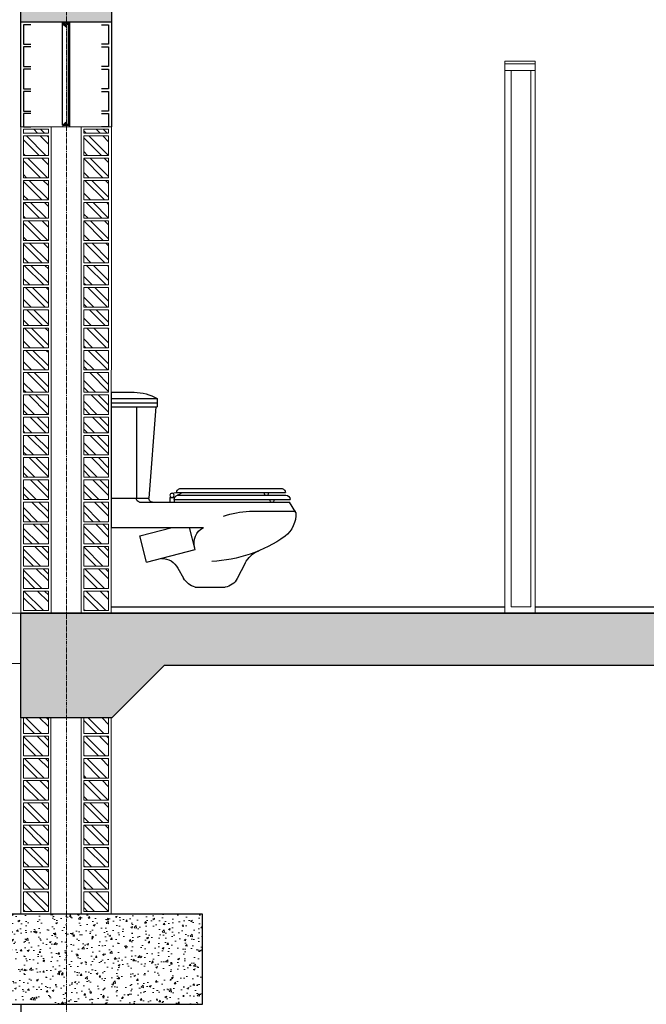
# Model space of a CAD drawing. Header units: millimetres. Extents: x -115474967 to 444143, y -74377 to 241828222.
# Tile 434 of 590: x 53636 to 56029, y -138 to 3626. Entities that reach past the tile are written whole.
import ezdxf

# ---------------------------------------------------------------- set-up
doc = ezdxf.new("R2010")
doc.units = ezdxf.units.MM
doc.header["$MEASUREMENT"] = 0
for name, pattern in [('CENTERX2', [4, 2.5, -0.5, 0.5, -0.5]), ('DASHDOT', [1, 0.5, -0.25, 0, -0.25]), ('PHANTOM', [2.5, 1.25, -0.25, 0.25, -0.25, 0.25, -0.25])]:
    doc.linetypes.add(name, pattern=pattern)
for name, color, linetype in [('00-2 Steel', 2, 'Continuous'), ('00-2 Windows', 1, 'Continuous'), ('00-4 Cars', 9, 'Continuous'), ('00-5 Grid 01', 9, 'PHANTOM'), ('00-6 H-Brickwork', 9, 'Continuous'), ('00-6 H-Finishes', 9, 'Continuous'), ('A-Walls', 4, 'Continuous'), ('CONCRETE', 3, 'Continuous'), ('Concrete Column', 1, 'Continuous')]:
    doc.layers.add(name, color=color, linetype=linetype)
for name, color, linetype, lineweight in [('0_Pen_No__3', 7, 'Continuous', 15), ('1HATCH', 8, 'Continuous', 0), ('2 Walls', 4, 'Continuous', 50), ('5 Grid 02', 9, 'DASHDOT', 9), ('B-PLAN-DOORS', 2, 'Continuous', 20), ('CNN-SITE', 8, 'Continuous', 25), ('Section_Steel', 152, 'Continuous', 20), ('WINDOW', 107, 'Continuous', 18)]:
    doc.layers.add(name, color=color, linetype=linetype, lineweight=lineweight)

# ---------------------------------------------------------------- blocks, each defined once
blk = doc.blocks.new('wc-104se')
for p, q in [((352.5, 845), (264.5, 845)), ((352.5, 845), (352.5, 328)), ((352.5, 821), (177.5, 821)), ((177.5, 821), (177.5, 789)), ((352.5, 805), (177.5, 805)), ((352.5, 789), (177.5, 789)), ((182, 789), (208.5, 440)), ((256.5, 789), (256.5, 440)), ((103.5, 461), (-313.7, 461)), ((90.3, 477), (-300.4, 477)), ((120.6, 458.7), (103.5, 461)), ((-352.5, 385), (-328.5, 425)), ((112.5, 435), (-331.2, 435)), ((244.8, 425), (-328.5, 425)), ((99.3, 451), (-313.9, 451)), ((118.5, 443.5), (108.7, 444.8)), ((128.5, 443), (112.5, 443)), ((112.5, 443), (112.5, 425)), ((128.5, 443), (128.5, 425)), ((352.5, 440), (208.5, 440)), ((-176, 390), (-352.5, 390)), ((352.5, 328), (0.5, 328)), ((31.7, 243.5), (53.8, 328)), ((243.8, 295.6), (120.1, 328)), ((217.5, 195), (243.8, 295.6)), ((217.5, 195), (31.7, 243.5)), ((-159.4, 191.8), (-129.1, 132.4)), ((97.7, 172.1), (76.1, 133.9)), ((32.1, 100), (-82.7, 100)), ((352.5, 0), (-352.5, 0))]:
    blk.add_line(p, q)
blk.add_circle((120.4, 450.9), 7.78)
for centre, radius, start, end in [((268.2, 661.8), 183.2, 91.165, 119.6793), ((-295.3, 459.3), 18.4, 105.8683, 174.6343), ((-240.2, 457), 7.03, 144.8387, 237.804), ((-240.2, 457), 7.03, 302.196, 35.1613), ((102, 469.3), 18.5, 206.757, 261.9859), ((85.6, 459.6), 18, 4.3762, 74.8046), ((-313.4, 433.1), 17.9, 91.367, 174.6108), ((-261.2, 431.3), 7.03, 147.8449, 242.8604), ((-261.2, 431.3), 7.03, 297.1396, 32.1551), ((94.5, 433.6), 18, 4.3762, 74.8046), ((194.9, 438.6), 13.6, 268.0425, 5.7267), ((243, 438.5), 13.6, 277.764, 6.476), ((-244.4, 379.4), 108.3, 177.0579, 231.8662), ((-185.4, 69.9), 320.2, 70.0593, 88.3084), ((-30.6, 268.9), 66.8, 343.045, 62.2329), ((-8.2, 720.3), 522.8, 234.5696, 267.441), ((-247.2, 146.5), 98.8, 26.8, 68.6613), ((160, 139.5), 70.3, 89.2084, 152.3077), ((-73.3, 162.8), 63.5, 208.5938, 261.471), ((13.7, 169.4), 71.8, 284.8142, 330.3782)]:
    blk.add_arc(centre, radius, start, end)

msp = doc.modelspace()

# ---------------------------------------------------------------- hatches: boundary and pattern name
at = {"layer": '00-2 Windows'}
h = msp.add_hatch(dxfattribs=at)
h.set_pattern_fill('AR-SAND', color=9, angle=630, style=0)
h.set_pattern_definition([(127.5, (-5827.9798, 81296.219), (-1.92682377, -0.062993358), [0, -1.52, 0, -1.7, 0, -1.625]), (97.5, (-5827.9798, 81296.219), (-2.822146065, 1.769776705), [0, -0.82, 0, -1.37, 0, -0.525]), (57.5, (-5827.9798, 81294.989), (-0.005659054, 3.114141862), [0, -0.5, 0, -1.8, 0, -2.35]), (47.5, (-5827.9798, 81294.989), (-0.877675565, 3.006126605), [0, -0.25, 0, -1.18, 0, -1.35])])
h.paths.add_polyline_path([(53798.62043, 3610.38909), (53822.62043, 3610.38909), (53822.62043, 3597.20091), (53822.12043, 3597.20091), (53822.12043, 3607.94214), (53816.12043, 3607.94214), (53816.12043, 3597.20091)])
h = msp.add_hatch(dxfattribs=at)
h.set_pattern_fill('AR-SAND', color=9, angle=630, style=0)
h.set_pattern_definition([(127.5, (-5827.9798, 81246.219), (-1.92682377, -0.062993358), [0, -1.52, 0, -1.7, 0, -1.625]), (97.5, (-5827.9798, 81246.219), (-2.822146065, 1.769776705), [0, -0.82, 0, -1.37, 0, -0.525]), (57.5, (-5827.9798, 81244.989), (-0.005659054, 3.114141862), [0, -0.5, 0, -1.8, 0, -2.35]), (47.5, (-5827.9798, 81244.989), (-0.877675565, 3.006126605), [0, -0.25, 0, -1.18, 0, -1.35])])
h.paths.add_polyline_path([(53798.62043, 3222.78514), (53822.62043, 3222.78514), (53822.62043, 3235.97332), (53822.12043, 3235.97332), (53822.12043, 3225.23209), (53816.12043, 3225.23209), (53816.12043, 3235.97332)])
at = {"layer": '00-6 H-Brickwork'}
h = msp.add_hatch(dxfattribs=at)
h.set_pattern_fill('ANSI32', color=256, scale=150, angle=450, style=0)
h.set_pattern_definition([(135, (138195.14, 0), (-39.774756, -39.774756), []), (135, (138195.14, 26.517), (-39.774756, -39.774756), [])])
h.paths.add_polyline_path([(53880.1892, 896.58319), (53880.1892, 956.58319), (53975.1892, 956.58319), (53975.1892, 896.58319)])
h.paths.add_polyline_path([(53880.1892, 811.58319), (53880.1892, 886.58319), (53975.1892, 886.58319), (53975.1892, 811.58319)])
h.paths.add_polyline_path([(53880.1892, 726.58319), (53880.1892, 801.58319), (53975.1892, 801.58319), (53975.1892, 726.58319)])
h.paths.add_polyline_path([(53880.1892, 641.58319), (53880.1892, 716.58319), (53975.1892, 716.58319), (53975.1892, 641.58319)])
h.paths.add_polyline_path([(53880.1892, 556.58319), (53880.1892, 631.58319), (53975.1892, 631.58319), (53975.1892, 556.58319)])
h.paths.add_polyline_path([(53880.1892, 471.58319), (53880.1892, 546.58319), (53975.1892, 546.58319), (53975.1892, 471.58319)])
h.paths.add_polyline_path([(53880.1892, 386.58319), (53880.1892, 461.58319), (53975.1892, 461.58319), (53975.1892, 386.58319)])
h.paths.add_polyline_path([(53880.1892, 301.58319), (53880.1892, 376.58319), (53975.1892, 376.58319), (53975.1892, 301.58319)])
h.paths.add_polyline_path([(53880.1892, 216.58319), (53880.1892, 291.58319), (53975.1892, 291.58319), (53975.1892, 216.58319)])
h.paths.add_polyline_path([(53745.1892, 896.58319), (53745.1892, 956.58319), (53650.1892, 956.58319), (53650.1892, 896.58319)])
h.paths.add_polyline_path([(53745.1892, 811.58319), (53745.1892, 886.58319), (53650.1892, 886.58319), (53650.1892, 811.58319)])
h.paths.add_polyline_path([(53745.1892, 726.58319), (53745.1892, 801.58319), (53650.1892, 801.58319), (53650.1892, 726.58319)])
h.paths.add_polyline_path([(53745.1892, 641.58319), (53745.1892, 716.58319), (53650.1892, 716.58319), (53650.1892, 641.58319)])
h.paths.add_polyline_path([(53745.1892, 556.58319), (53745.1892, 631.58319), (53650.1892, 631.58319), (53650.1892, 556.58319)])
h.paths.add_polyline_path([(53745.1892, 471.58319), (53745.1892, 546.58319), (53650.1892, 546.58319), (53650.1892, 471.58319)])
h.paths.add_polyline_path([(53745.1892, 386.58319), (53745.1892, 461.58319), (53650.1892, 461.58319), (53650.1892, 386.58319)])
h.paths.add_polyline_path([(53745.1892, 301.58319), (53745.1892, 376.58319), (53650.1892, 376.58319), (53650.1892, 301.58319)])
h.paths.add_polyline_path([(53745.1892, 216.58319), (53745.1892, 291.58319), (53650.1892, 291.58319), (53650.1892, 216.58319)])
h.paths.add_polyline_path([(53880.1892, 2526.58319), (53880.1892, 2601.58319), (53975.1892, 2601.58319), (53975.1892, 2526.58319)])
h.paths.add_polyline_path([(53880.1892, 2456.58319), (53880.1892, 2516.58319), (53975.1892, 2516.58319), (53975.1892, 2456.58319)])
h.paths.add_polyline_path([(53880.1892, 2371.58319), (53880.1892, 2446.58319), (53975.1892, 2446.58319), (53975.1892, 2371.58319)])
h.paths.add_polyline_path([(53880.1892, 2286.58319), (53880.1892, 2361.58319), (53975.1892, 2361.58319), (53975.1892, 2286.58319)])
h.paths.add_polyline_path([(53880.1892, 2201.58319), (53880.1892, 2276.58319), (53975.1892, 2276.58319), (53975.1892, 2201.58319)])
h.paths.add_polyline_path([(53880.1892, 2116.58319), (53880.1892, 2191.58319), (53975.1892, 2191.58319), (53975.1892, 2116.58319)])
h.paths.add_polyline_path([(53880.1892, 2046.58319), (53880.1892, 2106.58319), (53975.1892, 2106.58319), (53975.1892, 2046.58319)])
h.paths.add_polyline_path([(53880.1892, 1961.58319), (53880.1892, 2036.58319), (53975.1892, 2036.58319), (53975.1892, 1961.58319)])
h.paths.add_polyline_path([(53880.1892, 1876.58319), (53880.1892, 1951.58319), (53975.1892, 1951.58319), (53975.1892, 1876.58319)])
h.paths.add_polyline_path([(53880.1892, 1791.58319), (53880.1892, 1866.58319), (53975.1892, 1866.58319), (53975.1892, 1791.58319)])
h.paths.add_polyline_path([(53880.1892, 1706.58319), (53880.1892, 1781.58319), (53975.1892, 1781.58319), (53975.1892, 1706.58319)])
h.paths.add_polyline_path([(53880.1892, 1621.58319), (53880.1892, 1696.58319), (53975.1892, 1696.58319), (53975.1892, 1621.58319)])
h.paths.add_polyline_path([(53880.1892, 1536.58319), (53880.1892, 1611.58319), (53975.1892, 1611.58319), (53975.1892, 1536.58319)])
h.paths.add_polyline_path([(53880.1892, 1451.58319), (53880.1892, 1526.58319), (53975.1892, 1526.58319), (53975.1892, 1451.58319)])
h.paths.add_polyline_path([(53880.1892, 1366.58319), (53880.1892, 1441.58319), (53975.1892, 1441.58319), (53975.1892, 1366.58319)])
h.paths.add_polyline_path([(53745.1892, 2526.58319), (53745.1892, 2601.58319), (53650.1892, 2601.58319), (53650.1892, 2526.58319)])
h.paths.add_polyline_path([(53745.1892, 2456.58319), (53745.1892, 2516.58319), (53650.1892, 2516.58319), (53650.1892, 2456.58319)])
h.paths.add_polyline_path([(53745.1892, 2371.58319), (53745.1892, 2446.58319), (53650.1892, 2446.58319), (53650.1892, 2371.58319)])
h.paths.add_polyline_path([(53745.1892, 2286.58319), (53745.1892, 2361.58319), (53650.1892, 2361.58319), (53650.1892, 2286.58319)])
h.paths.add_polyline_path([(53745.1892, 2201.58319), (53745.1892, 2276.58319), (53650.1892, 2276.58319), (53650.1892, 2201.58319)])
h.paths.add_polyline_path([(53745.1892, 2116.58319), (53745.1892, 2191.58319), (53650.1892, 2191.58319), (53650.1892, 2116.58319)])
h.paths.add_polyline_path([(53745.1892, 2046.58319), (53745.1892, 2106.58319), (53650.1892, 2106.58319), (53650.1892, 2046.58319)])
h.paths.add_polyline_path([(53745.1892, 1961.58319), (53745.1892, 2036.58319), (53650.1892, 2036.58319), (53650.1892, 1961.58319)])
h.paths.add_polyline_path([(53745.1892, 1876.58319), (53745.1892, 1951.58319), (53650.1892, 1951.58319), (53650.1892, 1876.58319)])
h.paths.add_polyline_path([(53745.1892, 1791.58319), (53745.1892, 1866.58319), (53650.1892, 1866.58319), (53650.1892, 1791.58319)])
h.paths.add_polyline_path([(53745.1892, 1706.58319), (53745.1892, 1781.58319), (53650.1892, 1781.58319), (53650.1892, 1706.58319)])
h.paths.add_polyline_path([(53745.1892, 1621.58319), (53745.1892, 1696.58319), (53650.1892, 1696.58319), (53650.1892, 1621.58319)])
h.paths.add_polyline_path([(53745.1892, 1536.58319), (53745.1892, 1611.58319), (53650.1892, 1611.58319), (53650.1892, 1536.58319)])
h.paths.add_polyline_path([(53745.1892, 1451.58319), (53745.1892, 1526.58319), (53650.1892, 1526.58319), (53650.1892, 1451.58319)])
h.paths.add_polyline_path([(53745.1892, 1366.58319), (53745.1892, 1441.58319), (53650.1892, 1441.58319), (53650.1892, 1366.58319)])
h.paths.add_polyline_path([(53880.1892, 3191.58319), (53880.1892, 3206.58346), (53975.1892, 3206.58346), (53975.1892, 3191.58319)])
h.paths.add_polyline_path([(53880.1892, 3106.58319), (53880.1892, 3181.58319), (53975.1892, 3181.58319), (53975.1892, 3106.58319)])
h.paths.add_polyline_path([(53880.1892, 3021.58319), (53880.1892, 3096.58319), (53975.1892, 3096.58319), (53975.1892, 3021.58319)])
h.paths.add_polyline_path([(53880.1892, 2936.58319), (53880.1892, 3011.58319), (53975.1892, 3011.58319), (53975.1892, 2936.58319)])
h.paths.add_polyline_path([(53880.1892, 2866.58319), (53880.1892, 2926.58319), (53975.1892, 2926.58319), (53975.1892, 2866.58319)])
h.paths.add_polyline_path([(53880.1892, 2781.58319), (53880.1892, 2856.58319), (53975.1892, 2856.58319), (53975.1892, 2781.58319)])
h.paths.add_polyline_path([(53880.1892, 2696.58319), (53880.1892, 2771.58319), (53975.1892, 2771.58319), (53975.1892, 2696.58319)])
h.paths.add_polyline_path([(53880.1892, 2611.58319), (53880.1892, 2686.58319), (53975.1892, 2686.58319), (53975.1892, 2611.58319)])
h.paths.add_polyline_path([(53745.1892, 3191.58319), (53745.1892, 3206.58346), (53650.1892, 3206.58346), (53650.1892, 3191.58319)])
h.paths.add_polyline_path([(53745.1892, 3106.58319), (53745.1892, 3181.58319), (53650.1892, 3181.58319), (53650.1892, 3106.58319)])
h.paths.add_polyline_path([(53745.1892, 3021.58319), (53745.1892, 3096.58319), (53650.1892, 3096.58319), (53650.1892, 3021.58319)])
h.paths.add_polyline_path([(53745.1892, 2936.58319), (53745.1892, 3011.58319), (53650.1892, 3011.58319), (53650.1892, 2936.58319)])
h.paths.add_polyline_path([(53745.1892, 2866.58319), (53745.1892, 2926.58319), (53650.1892, 2926.58319), (53650.1892, 2866.58319)])
h.paths.add_polyline_path([(53745.1892, 2781.58319), (53745.1892, 2856.58319), (53650.1892, 2856.58319), (53650.1892, 2781.58319)])
h.paths.add_polyline_path([(53745.1892, 2696.58319), (53745.1892, 2771.58319), (53650.1892, 2771.58319), (53650.1892, 2696.58319)])
h.paths.add_polyline_path([(53745.1892, 2611.58319), (53745.1892, 2686.58319), (53650.1892, 2686.58319), (53650.1892, 2611.58319)])
h.paths.add_polyline_path([(53880.1892, 4296.5833), (53880.1892, 4346.58319), (53975.1892, 4346.58319), (53975.1892, 4296.5833)])
h.paths.add_polyline_path([(53880.1892, 4211.5833), (53880.1892, 4286.5833), (53975.1892, 4286.5833), (53975.1892, 4211.5833)])
h.paths.add_polyline_path([(53880.1892, 4126.5833), (53880.1892, 4201.5833), (53975.1892, 4201.5833), (53975.1892, 4126.5833)])
h.paths.add_polyline_path([(53880.1892, 4041.5833), (53880.1892, 4116.5833), (53975.1892, 4116.5833), (53975.1892, 4041.5833)])
h.paths.add_polyline_path([(53880.1892, 3956.5833), (53880.1892, 4031.5833), (53975.1892, 4031.5833), (53975.1892, 3956.5833)])
h.paths.add_polyline_path([(53880.1892, 3871.5833), (53880.1892, 3946.5833), (53975.1892, 3946.5833), (53975.1892, 3871.5833)])
h.paths.add_polyline_path([(53880.1892, 3786.5833), (53880.1892, 3861.5833), (53975.1892, 3861.5833), (53975.1892, 3786.5833)])
h.paths.add_polyline_path([(53745.1892, 4296.5833), (53745.1892, 4346.58319), (53650.1892, 4346.58319), (53650.1892, 4296.5833)])
h.paths.add_polyline_path([(53745.1892, 4211.5833), (53745.1892, 4286.5833), (53650.1892, 4286.5833), (53650.1892, 4211.5833)])
h.paths.add_polyline_path([(53745.1892, 4126.5833), (53745.1892, 4201.5833), (53650.1892, 4201.5833), (53650.1892, 4126.5833)])
h.paths.add_polyline_path([(53745.1892, 4041.5833), (53745.1892, 4116.5833), (53650.1892, 4116.5833), (53650.1892, 4041.5833)])
h.paths.add_polyline_path([(53745.1892, 3956.5833), (53745.1892, 4031.5833), (53650.1892, 4031.5833), (53650.1892, 3956.5833)])
h.paths.add_polyline_path([(53745.1892, 3871.5833), (53745.1892, 3946.5833), (53650.1892, 3946.5833), (53650.1892, 3871.5833)])
h.paths.add_polyline_path([(53745.1892, 3786.5833), (53745.1892, 3861.5833), (53650.1892, 3861.5833), (53650.1892, 3786.5833)])
h.paths.add_polyline_path([(64871.65991, 896.58319), (64871.65991, 956.58319), (64966.65991, 956.58319), (64966.65991, 896.58319)])
h.paths.add_polyline_path([(64871.65991, 811.58319), (64871.65991, 886.58319), (64966.65991, 886.58319), (64966.65991, 811.58319)])
h.paths.add_polyline_path([(64871.65991, 726.58319), (64871.65991, 801.58319), (64966.65991, 801.58319), (64966.65991, 726.58319)])
h.paths.add_polyline_path([(64871.65991, 641.58319), (64871.65991, 716.58319), (64966.65991, 716.58319), (64966.65991, 641.58319)])
h.paths.add_polyline_path([(64871.65991, 556.58319), (64871.65991, 631.58319), (64966.65991, 631.58319), (64966.65991, 556.58319)])
h.paths.add_polyline_path([(64871.65991, 471.58319), (64871.65991, 546.58319), (64966.65991, 546.58319), (64966.65991, 471.58319)])
h.paths.add_polyline_path([(64871.65991, 386.58319), (64871.65991, 461.58319), (64966.65991, 461.58319), (64966.65991, 386.58319)])
h.paths.add_polyline_path([(64871.65991, 301.58319), (64871.65991, 376.58319), (64966.65991, 376.58319), (64966.65991, 301.58319)])
h.paths.add_polyline_path([(64871.65991, 216.58319), (64871.65991, 291.58319), (64966.65991, 291.58319), (64966.65991, 216.58319)])
h.paths.add_polyline_path([(64736.65991, 896.58319), (64736.65991, 956.58319), (64641.65991, 956.58319), (64641.65991, 896.58319)])
h.paths.add_polyline_path([(64736.65991, 811.58319), (64736.65991, 886.58319), (64641.65991, 886.58319), (64641.65991, 811.58319)])
h.paths.add_polyline_path([(64736.65991, 726.58319), (64736.65991, 801.58319), (64641.65991, 801.58319), (64641.65991, 726.58319)])
h.paths.add_polyline_path([(64736.65991, 641.58319), (64736.65991, 716.58319), (64641.65991, 716.58319), (64641.65991, 641.58319)])
h.paths.add_polyline_path([(64736.65991, 556.58319), (64736.65991, 631.58319), (64641.65991, 631.58319), (64641.65991, 556.58319)])
h.paths.add_polyline_path([(64736.65991, 471.58319), (64736.65991, 546.58319), (64641.65991, 546.58319), (64641.65991, 471.58319)])
h.paths.add_polyline_path([(64736.65991, 386.58319), (64736.65991, 461.58319), (64641.65991, 461.58319), (64641.65991, 386.58319)])
h.paths.add_polyline_path([(64736.65991, 301.58319), (64736.65991, 376.58319), (64641.65991, 376.58319), (64641.65991, 301.58319)])
h.paths.add_polyline_path([(64736.65991, 216.58319), (64736.65991, 291.58319), (64641.65991, 291.58319), (64641.65991, 216.58319)])
at = {"layer": '1HATCH'}
h = msp.add_hatch(dxfattribs=at)
h.set_pattern_fill('AR-CONC', color=256, scale=10)
h.set_pattern_definition([(50, (138195.14, 0), (71.72602, -6.275213), [7.5, -82.5]), (355, (138195.14, 0), (-13.875133, 75.219213), [6, -66]), (100.45144, (138201.12, -0.52), (57.850885, 68.944), [6.37402, -70.11421]), (46.1842, (138195.14, 20), (106.72413, -16.55193), [11.25, -123.75]), (96.63564, (138204.03, 18.62), (93.4662, 97.41186), [9.56103, -105.17138]), (351.18416, (138195.14, 20), (93.4662, 97.41186), [9, -99]), (21, (138205.14, 15), (59.690705, -40.26189), [7.5, -82.5]), (326, (138205.14, 15), (24.33153, 72.515005), [6, -66]), (71.451445, (138210.114, 11.645), (84.02224, 32.253115), [6.37402, -70.11421]), (37.5, (138195.14, 0), (1.2159855, 33.289385), [0, -65.2, 0, -67, 0, -66.25]), (7.5, (138195.14, 0), (26.306954, 39.441171), [0, -38.2, 0, -63.7, 0, -25.25]), (327.5, (138172.84, 3e-12), (53.382244, -2.255487), [0, -25, 0, -78, 0, -103.5]), (317.5, (138162.84, 4e-12), (58.318617, 10.010498), [0, -32.5, 0, -51.8, 0, -73.5])])
h.paths.add_polyline_path([(53640.18945, 1356.58319), (64976.65991, 1356.58319), (64976.65991, 956.58319), (64652.38904, 956.58319), (64452.38904, 1156.58319), (60411.05076, 1156.58319), (60211.05076, 956.58319), (59862.16832, 956.58319), (59662.16832, 1156.58319), (54187.62809, 1156.58319), (53987.62809, 956.58319), (53640.18945, 956.58319)])
h.paths.add_polyline_path([(53985.6636, 3616.5833), (53640.11389, 3616.5833), (53639.83904, 3776.5833), (53985.38875, 3776.5833)])
h = msp.add_hatch(dxfattribs=at)
h.set_pattern_fill('AR-CONC', color=256, scale=10)
h.set_pattern_definition([(50, (-133209.02, 199279.84), (71.726018, -6.275213), [7.5, -82.5]), (355, (-133209.02, 199279.84), (-13.875133, 75.219213), [6, -66]), (100.451444, (-133203.046, 199279.32), (57.850885, 68.943999), [6.37402, -70.114211]), (46.1842, (-133209.02, 199299.84), (106.724133, -16.551928), [11.25, -123.75]), (96.635635, (-133200.13, 199298.46), (93.466195, 97.41186), [9.561034, -105.171376]), (351.184164, (-133209.02, 199299.84), (93.466195, 97.41186), [9, -99]), (21, (-133199.02, 199294.84), (59.690705, -40.261889), [7.5, -82.5]), (326, (-133199.02, 199294.84), (24.331533, 72.515005), [6, -66]), (71.451445, (-133194.05, 199291.49), (84.022238, 32.253115), [6.374019, -70.114211]), (37.5, (-133209.023, 199279.842), (1.2159855, 33.2893854), [0, -65.2, 0, -67, 0, -66.25]), (7.5, (-133209.023, 199279.84), (26.3069537, 39.441171), [0, -38.2, 0, -63.7, 0, -25.25]), (327.5, (-133231.323, 199279.842), (53.3822436, -2.2554872), [0, -25, 0, -78, 0, -103.5]), (317.5, (-133241.323, 199279.84), (58.318617, 10.010498), [0, -32.5, 0, -51.8, 0, -73.5])])
h.paths.add_polyline_path([(54333.6892, 206.58319), (53291.6892, 206.58319), (53291.6892, -138.41681), (54333.6892, -138.41681)])

# ---------------------------------------------------------------- linework, layer by layer
at = {"layer": '00-2 Steel'}
msp.add_line((65754.66037, 1356.58317), (53640.18945, 1356.58317), dxfattribs=at)
at = {"layer": '00-2 Windows'}
for p, q in [((53798.62043, 3610.38909), (53816.12043, 3597.20091)), ((53798.62043, 3222.78514, -311.25754), (53816.12043, 3235.97332, -311.25754))]:
    msp.add_line(p, q, dxfattribs=at)
at = {"layer": '00-2 Windows', "color": 9}
for p, q in [((53822.12043, 3607.94214), (53816.12043, 3607.94214)), ((53822.12043, 3225.23209, -311.25754), (53816.12043, 3225.23209, -311.25754))]:
    msp.add_line(p, q, dxfattribs=at)
at = {"layer": '00-2 Windows', "color": 2, "const_width": 4}
for points in [[(53824.61389, 3612.38909), (53800.61389, 3612.38909), (53800.61389, 3616.58712)], [(53824.62043, 3612.38909), (53800.62043, 3612.38909), (53800.62043, 3616.58712)]]:
    msp.add_lwpolyline(points, dxfattribs=at)
at = {"layer": '00-2 Windows', "color": 2, "const_width": 4, "elevation": -311.25754}
for points in [[(53824.62043, 3596.26271), (53824.62043, 3616.26271)], [(53824.62043, 3236.78514), (53824.62043, 3216.78514)], [(53824.62043, 3220.78514), (53800.62043, 3220.78514), (53800.62043, 3216.58712)]]:
    msp.add_lwpolyline(points, dxfattribs=at)
at = {"layer": '00-4 Cars'}
for p, q in [((53985.19658, 1381.58317), (55488.81067, 1381.58317)), ((55603.81067, 1381.58317), (59862.42715, 1381.58317))]:
    msp.add_line(p, q, dxfattribs=at)
at = {"layer": '00-5 Grid 01', "color": 9, "linetype": 'ByBlock', "lineweight": 0, "true_color": 0xc7c8ca}
for p, q in [((53640.1892, 1356.58317), (53205.90784, 1356.58317)), ((52859.46737, 1164.90378), (53641.10838, 1164.90378))]:
    msp.add_line(p, q, dxfattribs=at)
at = {"layer": '0_Pen_No__3', "color": 30, "linetype": 'Continuous', "lineweight": 15}
for p, q in [((53640.53138, 3216.58319), (53640.4054, 3216.58319)), ((53640.53138, 1356.58319), (53640.18945, 1356.58319))]:
    msp.add_line(p, q, dxfattribs=at)
at = {"layer": '2 Walls', "lineweight": 5}
for p, q in [((53640.1892, 3216.58346), (53985.73891, 3216.58346)), ((53640.18929, 3216.58346), (53640.18945, 1356.58319)), ((53755.1892, 1356.58317), (53755.1892, 3216.58346)), ((53870.1892, 3216.58346), (53870.1892, 1356.58317)), ((53985.1892, 1356.58319), (53985.73891, 3216.58346)), ((53640.18948, 956.58319), (53640.18954, 206.58319)), ((53754.84932, 206.75768), (53754.84932, 956.58319)), ((53869.84932, 206.58319), (53869.84932, 956.58319)), ((53984.84932, 206.58319), (53985.07098, 956.58319))]:
    msp.add_line(p, q, dxfattribs=at)
msp.add_lwpolyline([(55603.81067, 3466.58319), (55488.81067, 3466.58319), (55488.81067, 1356.58319), (55603.81067, 1356.58319)], close=True, dxfattribs=at)
for points in [[(53745.1892, 3191.58319), (53745.1892, 3206.58346), (53650.1892, 3206.58346), (53650.1892, 3191.58319), (53745.1892, 3191.58319)], [(53880.1892, 3191.58319), (53880.1892, 3206.58346), (53975.1892, 3206.58346), (53975.1892, 3191.58319), (53880.1892, 3191.58319)], [(53745.1892, 3106.58319), (53745.1892, 3181.58319), (53650.1892, 3181.58319), (53650.1892, 3106.58319), (53745.1892, 3106.58319)], [(53880.1892, 3106.58319), (53880.1892, 3181.58319), (53975.1892, 3181.58319), (53975.1892, 3106.58319), (53880.1892, 3106.58319)], [(53745.1892, 3021.58319), (53745.1892, 3096.58319), (53650.1892, 3096.58319), (53650.1892, 3021.58319), (53745.1892, 3021.58319)], [(53880.1892, 3021.58319), (53880.1892, 3096.58319), (53975.1892, 3096.58319), (53975.1892, 3021.58319), (53880.1892, 3021.58319)], [(53745.1892, 2936.58319), (53745.1892, 3011.58319), (53650.1892, 3011.58319), (53650.1892, 2936.58319), (53745.1892, 2936.58319)], [(53880.1892, 2936.58319), (53880.1892, 3011.58319), (53975.1892, 3011.58319), (53975.1892, 2936.58319), (53880.1892, 2936.58319)], [(53745.1892, 2866.58319), (53745.1892, 2926.58319), (53650.1892, 2926.58319), (53650.1892, 2866.58319), (53745.1892, 2866.58319)], [(53880.1892, 2866.58319), (53880.1892, 2926.58319), (53975.1892, 2926.58319), (53975.1892, 2866.58319), (53880.1892, 2866.58319)], [(53745.1892, 2781.58319), (53745.1892, 2856.58319), (53650.1892, 2856.58319), (53650.1892, 2781.58319), (53745.1892, 2781.58319)], [(53880.1892, 2781.58319), (53880.1892, 2856.58319), (53975.1892, 2856.58319), (53975.1892, 2781.58319), (53880.1892, 2781.58319)], [(53745.1892, 2696.58319), (53745.1892, 2771.58319), (53650.1892, 2771.58319), (53650.1892, 2696.58319), (53745.1892, 2696.58319)], [(53880.1892, 2696.58319), (53880.1892, 2771.58319), (53975.1892, 2771.58319), (53975.1892, 2696.58319), (53880.1892, 2696.58319)], [(53745.1892, 2611.58319), (53745.1892, 2686.58319), (53650.1892, 2686.58319), (53650.1892, 2611.58319), (53745.1892, 2611.58319)], [(53880.1892, 2611.58319), (53880.1892, 2686.58319), (53975.1892, 2686.58319), (53975.1892, 2611.58319), (53880.1892, 2611.58319)], [(53745.1892, 2526.58319), (53745.1892, 2601.58319), (53650.1892, 2601.58319), (53650.1892, 2526.58319), (53745.1892, 2526.58319)], [(53880.1892, 2526.58319), (53880.1892, 2601.58319), (53975.1892, 2601.58319), (53975.1892, 2526.58319), (53880.1892, 2526.58319)], [(53745.1892, 2456.58319), (53745.1892, 2516.58319), (53650.1892, 2516.58319), (53650.1892, 2456.58319), (53745.1892, 2456.58319)], [(53880.1892, 2456.58319), (53880.1892, 2516.58319), (53975.1892, 2516.58319), (53975.1892, 2456.58319), (53880.1892, 2456.58319)], [(53745.1892, 2371.58319), (53745.1892, 2446.58319), (53650.1892, 2446.58319), (53650.1892, 2371.58319), (53745.1892, 2371.58319)], [(53880.1892, 2371.58319), (53880.1892, 2446.58319), (53975.1892, 2446.58319), (53975.1892, 2371.58319), (53880.1892, 2371.58319)], [(53745.1892, 2286.58319), (53745.1892, 2361.58319), (53650.1892, 2361.58319), (53650.1892, 2286.58319), (53745.1892, 2286.58319)], [(53880.1892, 2286.58319), (53880.1892, 2361.58319), (53975.1892, 2361.58319), (53975.1892, 2286.58319), (53880.1892, 2286.58319)], [(53745.1892, 2201.58319), (53745.1892, 2276.58319), (53650.1892, 2276.58319), (53650.1892, 2201.58319), (53745.1892, 2201.58319)], [(53880.1892, 2201.58319), (53880.1892, 2276.58319), (53975.1892, 2276.58319), (53975.1892, 2201.58319), (53880.1892, 2201.58319)], [(53745.1892, 2116.58319), (53745.1892, 2191.58319), (53650.1892, 2191.58319), (53650.1892, 2116.58319), (53745.1892, 2116.58319)], [(53880.1892, 2116.58319), (53880.1892, 2191.58319), (53975.1892, 2191.58319), (53975.1892, 2116.58319), (53880.1892, 2116.58319)], [(53745.1892, 2046.58319), (53745.1892, 2106.58319), (53650.1892, 2106.58319), (53650.1892, 2046.58319), (53745.1892, 2046.58319)], [(53880.1892, 2046.58319), (53880.1892, 2106.58319), (53975.1892, 2106.58319), (53975.1892, 2046.58319), (53880.1892, 2046.58319)], [(53745.1892, 1961.58319), (53745.1892, 2036.58319), (53650.1892, 2036.58319), (53650.1892, 1961.58319), (53745.1892, 1961.58319)], [(53880.1892, 1961.58319), (53880.1892, 2036.58319), (53975.1892, 2036.58319), (53975.1892, 1961.58319), (53880.1892, 1961.58319)], [(53745.1892, 1876.58319), (53745.1892, 1951.58319), (53650.1892, 1951.58319), (53650.1892, 1876.58319), (53745.1892, 1876.58319)], [(53880.1892, 1876.58319), (53880.1892, 1951.58319), (53975.1892, 1951.58319), (53975.1892, 1876.58319), (53880.1892, 1876.58319)], [(53745.1892, 1791.58319), (53745.1892, 1866.58319), (53650.1892, 1866.58319), (53650.1892, 1791.58319), (53745.1892, 1791.58319)], [(53880.1892, 1791.58319), (53880.1892, 1866.58319), (53975.1892, 1866.58319), (53975.1892, 1791.58319), (53880.1892, 1791.58319)], [(53745.1892, 1706.58319), (53745.1892, 1781.58319), (53650.1892, 1781.58319), (53650.1892, 1706.58319), (53745.1892, 1706.58319)], [(53880.1892, 1706.58319), (53880.1892, 1781.58319), (53975.1892, 1781.58319), (53975.1892, 1706.58319), (53880.1892, 1706.58319)], [(53745.1892, 1621.58319), (53745.1892, 1696.58319), (53650.1892, 1696.58319), (53650.1892, 1621.58319), (53745.1892, 1621.58319)], [(53880.1892, 1621.58319), (53880.1892, 1696.58319), (53975.1892, 1696.58319), (53975.1892, 1621.58319), (53880.1892, 1621.58319)], [(53745.1892, 1536.58319), (53745.1892, 1611.58319), (53650.1892, 1611.58319), (53650.1892, 1536.58319), (53745.1892, 1536.58319)], [(53880.1892, 1536.58319), (53880.1892, 1611.58319), (53975.1892, 1611.58319), (53975.1892, 1536.58319), (53880.1892, 1536.58319)], [(53745.1892, 1451.58319), (53745.1892, 1526.58319), (53650.1892, 1526.58319), (53650.1892, 1451.58319), (53745.1892, 1451.58319)], [(53880.1892, 1451.58319), (53880.1892, 1526.58319), (53975.1892, 1526.58319), (53975.1892, 1451.58319), (53880.1892, 1451.58319)], [(53745.1892, 1366.58319), (53745.1892, 1441.58319), (53650.1892, 1441.58319), (53650.1892, 1366.58319), (53745.1892, 1366.58319)], [(53880.1892, 1366.58319), (53880.1892, 1441.58319), (53975.1892, 1441.58319), (53975.1892, 1366.58319), (53880.1892, 1366.58319)], [(53745.1892, 896.58319), (53745.1892, 956.58319), (53650.1892, 956.58319), (53650.1892, 896.58319), (53745.1892, 896.58319)], [(53880.1892, 896.58319), (53880.1892, 956.58319), (53975.1892, 956.58319), (53975.1892, 896.58319), (53880.1892, 896.58319)], [(53745.1892, 811.58319), (53745.1892, 886.58319), (53650.1892, 886.58319), (53650.1892, 811.58319), (53745.1892, 811.58319)], [(53880.1892, 811.58319), (53880.1892, 886.58319), (53975.1892, 886.58319), (53975.1892, 811.58319), (53880.1892, 811.58319)], [(53745.1892, 726.58319), (53745.1892, 801.58319), (53650.1892, 801.58319), (53650.1892, 726.58319), (53745.1892, 726.58319)], [(53880.1892, 726.58319), (53880.1892, 801.58319), (53975.1892, 801.58319), (53975.1892, 726.58319), (53880.1892, 726.58319)], [(53745.1892, 641.58319), (53745.1892, 716.58319), (53650.1892, 716.58319), (53650.1892, 641.58319), (53745.1892, 641.58319)], [(53880.1892, 641.58319), (53880.1892, 716.58319), (53975.1892, 716.58319), (53975.1892, 641.58319), (53880.1892, 641.58319)], [(53745.1892, 556.58319), (53745.1892, 631.58319), (53650.1892, 631.58319), (53650.1892, 556.58319), (53745.1892, 556.58319)], [(53880.1892, 556.58319), (53880.1892, 631.58319), (53975.1892, 631.58319), (53975.1892, 556.58319), (53880.1892, 556.58319)], [(53745.1892, 471.58319), (53745.1892, 546.58319), (53650.1892, 546.58319), (53650.1892, 471.58319), (53745.1892, 471.58319)], [(53880.1892, 471.58319), (53880.1892, 546.58319), (53975.1892, 546.58319), (53975.1892, 471.58319), (53880.1892, 471.58319)], [(53745.1892, 386.58319), (53745.1892, 461.58319), (53650.1892, 461.58319), (53650.1892, 386.58319), (53745.1892, 386.58319)], [(53880.1892, 386.58319), (53880.1892, 461.58319), (53975.1892, 461.58319), (53975.1892, 386.58319), (53880.1892, 386.58319)], [(53745.1892, 301.58319), (53745.1892, 376.58319), (53650.1892, 376.58319), (53650.1892, 301.58319), (53745.1892, 301.58319)], [(53880.1892, 301.58319), (53880.1892, 376.58319), (53975.1892, 376.58319), (53975.1892, 301.58319), (53880.1892, 301.58319)], [(53745.1892, 216.58319), (53745.1892, 291.58319), (53650.1892, 291.58319), (53650.1892, 216.58319), (53745.1892, 216.58319)], [(53880.1892, 216.58319), (53880.1892, 291.58319), (53975.1892, 291.58319), (53975.1892, 216.58319), (53880.1892, 216.58319)]]:
    msp.add_lwpolyline(points, dxfattribs=at)
at = {"layer": '5 Grid 02'}
msp.add_line((53814.76325, -959.98713), (53814.76717, 11816.62126), dxfattribs=at)
at = {"layer": 'A-Walls', "color": 8, "linetype": 'Continuous'}
for p, q in [((53640.18929, 3216.58346), (53640.11389, 3616.5833)), ((53985.6636, 3616.584), (53985.73891, 3216.58429))]:
    msp.add_line(p, q, dxfattribs=at)
for points in [[(53677.68919, 3606.58319), (53650.1892, 3606.58319), (53650.1892, 3531.58319), (53677.68919, 3531.58319)], [(53947.6892, 3606.58319), (53975.1892, 3606.58319), (53975.1892, 3531.58319), (53947.6892, 3531.58319)], [(53677.68919, 3521.58319), (53650.1892, 3521.58319), (53650.1892, 3446.58319), (53677.68919, 3446.58319)], [(53947.6892, 3521.58319), (53975.1892, 3521.58319), (53975.1892, 3446.58319), (53947.6892, 3446.58319)], [(53677.68919, 3436.58319), (53650.1892, 3436.58319), (53650.1892, 3361.58319), (53677.68919, 3361.58319)], [(53947.6892, 3436.58319), (53975.1892, 3436.58319), (53975.1892, 3361.58319), (53947.6892, 3361.58319)], [(53677.68919, 3351.58319), (53650.1892, 3351.58319), (53650.1892, 3276.58319), (53677.68919, 3276.58319)], [(53947.6892, 3351.58319), (53975.1892, 3351.58319), (53975.1892, 3276.58319), (53947.6892, 3276.58319)], [(53677.68919, 3266.58319), (53650.1892, 3266.58319), (53650.1892, 3216.58346), (53677.68919, 3216.58346)], [(53947.6892, 3266.58319), (53975.1892, 3266.58319), (53975.1892, 3216.58346), (53947.6892, 3216.58346)]]:
    msp.add_lwpolyline(points, dxfattribs=at)
at = {"layer": 'B-PLAN-DOORS'}
msp.add_lwpolyline([(55587.39848, 3431.58319), (55512.38957, 3431.58319), (55512.38957, 1381.58319), (55587.39848, 1381.58319)], close=True, dxfattribs=at)
at = {"layer": 'CNN-SITE', "color": 8, "linetype": 'Continuous'}
for p, q in [((53798.62043, 3222.78514, -311.25754), (53798.62043, 3616.58712)), ((53826.98992, 3216.58712, -311.25754), (53826.98992, 3616.46074))]:
    msp.add_line(p, q, dxfattribs=at)
at = {"layer": 'CONCRETE', "linetype": 'Continuous'}
msp.add_line((53640.1892, -138.41681), (53640.1892, -778.34685), dxfattribs=at)
for points in [[(53985.6636, 3616.5833), (53640.11389, 3616.5833), (53639.83904, 3776.5833), (53985.38875, 3776.5833)], [(53640.18945, 1356.58319), (64976.65991, 1356.58319), (64976.65991, 956.58319), (64652.38904, 956.58319), (64452.38904, 1156.58319), (60411.05076, 1156.58319), (60211.05076, 956.58319), (59862.16832, 956.58319), (59662.16832, 1156.58319), (54187.62809, 1156.58319), (53987.62809, 956.58319), (53640.18945, 956.58319)]]:
    msp.add_lwpolyline(points, close=True, dxfattribs=at)
at = {"layer": 'Concrete Column', "color": 4, "linetype": 'CENTERX2', "ltscale": 100000}
msp.add_lwpolyline([(54333.6892, 206.58319), (53291.6892, 206.58319), (53291.6892, -138.41681), (54333.6892, -138.41681)], close=True, dxfattribs=at)
at = {"layer": 'Section_Steel'}
msp.add_lwpolyline([(55604.42539, 3456.58319), (55488.81067, 3456.58319), (55488.81067, 3431.58319), (55495.97738, 3431.58319), (55495.97738, 3431.58319), (55603.81067, 3431.58319), (55603.81067, 3431.58319), (55604.42539, 3431.58319)], close=True, dxfattribs=at)
at = {"layer": 'WINDOW', "color": 8}
for p, q in [((53816.12043, 3607.94214), (53816.12043, 3225.23209, -311.25754)), ((53822.12043, 3607.94214), (53822.12043, 3225.23209, -311.25754))]:
    msp.add_line(p, q, dxfattribs=at)

# ---------------------------------------------------------------- block references
at = {"layer": '00-6 H-Finishes', "color": 252, "linetype": 'ByBlock', "lineweight": 0, "true_color": 0x939598, "xscale": -1}
msp.add_blockref('wc-104se', (54337.6892, 1356.58319), dxfattribs=at)

doc.saveas('drawing.dxf')
